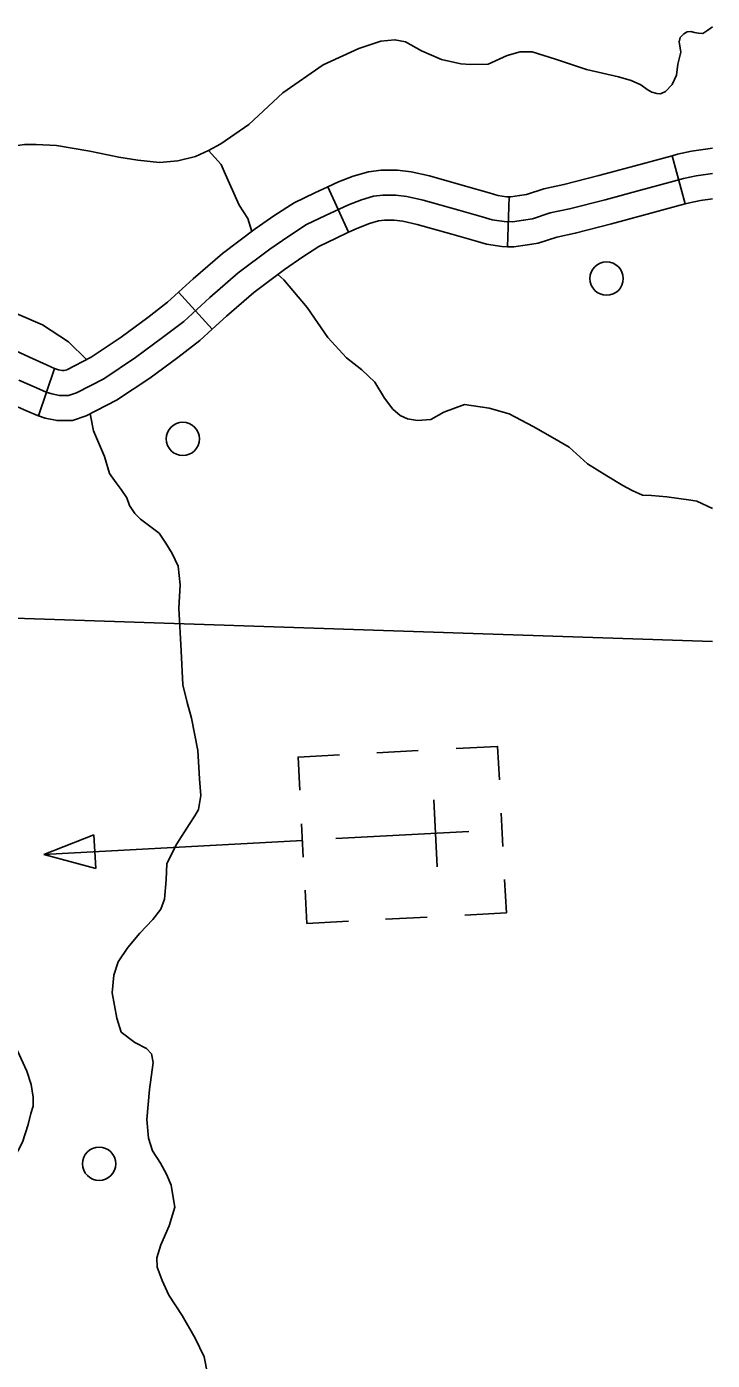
# Model space of a CAD drawing. Extents: x 653372 to 905732, y 627442 to 787275.
# Drawn here: x 726614 to 728673, y 759842 to 763844 of the extents above; entities that cross this region are included whole.
import ezdxf

# ---------------------------------------------------------------- set-up
doc = ezdxf.new("R2010")
doc.units = 0
for name, color, linetype in [('32', 7, 'Continuous'), ('35', 7, 'Continuous'), ('5', 7, 'Continuous'), ('56', 7, 'Continuous'), ('57', 7, 'Continuous')]:
    doc.layers.add(name, color=color, linetype=linetype)

msp = doc.modelspace()

# ---------------------------------------------------------------- linework, layer by layer
at = {"layer": '32'}
for p, q in [((728552.4, 763457), (728591.5, 763312.2)), ((727518.9, 763363.7), (727581, 763227.1)), ((728062.4, 763333.7), (728057.9, 763183.8)), ((727070.5, 763047.4), (727171.7, 762936.7)), ((726697.7, 762818.6), (726650.3, 762676.2))]:
    msp.add_line(p, q, dxfattribs=at)
for points in [[(728552.4, 763457), (728526.2, 763450), (728437.6, 763426.1), (728331.7, 763397.5), (728227, 763370.2), (728167.2, 763357.9), (728114.7, 763341), (728094, 763337.5), (728067.9, 763333.5), (728062.4, 763333.7)], [(728672.8, 763479.5), (728610.7, 763470.3), (728568.7, 763461.4), (728552.4, 763457)], [(728062.4, 763333.7), (728054.6, 763333.9), (728029, 763338), (728003.1, 763346), (727931.8, 763365.7), (727823.2, 763396.7), (727768.8, 763408.3), (727727.5, 763413.7), (727678.6, 763413.7), (727640.3, 763408.8), (727594.8, 763396), (727550.8, 763378.2), (727518.9, 763363.7)], [(728672.8, 763403.7), (728624, 763396.4), (728586.2, 763388.5), (728545.8, 763377.6), (728457.1, 763353.7), (728351, 763325), (728244.1, 763297.2), (728186.3, 763285.3), (728132.5, 763267.9), (728105.9, 763263.4), (728072.5, 763258.4), (728047.6, 763259.1), (728012, 763264.7), (727982, 763274), (727911.5, 763293.5)], [(727911.5, 763293.5), (727805.1, 763323.9), (727756.1, 763334.3), (727722.6, 763338.7), (727683.4, 763338.7), (727655.3, 763335.1), (727619.1, 763325), (727580.5, 763309.3), (727511.2, 763277.7), (727454.3, 763250.3), (727401.7, 763216), (727344.5, 763176.2), (727249.3, 763105.1), (727164.1, 763031.4), (727085.7, 762959.7), (727022.6, 762911.2), (726940.8, 762851.2), (726845.9, 762787.9), (726763.9, 762745.5), (726739.5, 762737.3), (726713.2, 762737), (726689.8, 762742.2), (726673.1, 762747.7), (726643.8, 762760.4), (726591.3, 762783.8)], [(727518.9, 763363.7), (727479.3, 763345.7), (727417.4, 763315.8), (727359.8, 763278.2), (727300.6, 763237.1), (727202.2, 763163.5), (727114.3, 763087.4), (727070.5, 763047.4)], [(728591.5, 763312.2), (728565.3, 763305.1), (728476.7, 763281.3), (728370.2, 763252.5), (728261.1, 763224.1), (728205.5, 763212.6), (728150.4, 763194.9), (728117.8, 763189.4), (728077, 763183.2), (728057.9, 763183.8)], [(728672.8, 763327.9), (728637.3, 763322.6), (728603.8, 763315.5), (728591.5, 763312.2)], [(728057.9, 763183.8), (728040.6, 763184.3), (727995.1, 763191.5), (727961, 763202), (727891.2, 763221.3), (727787, 763251), (727743.4, 763260.3), (727717.7, 763263.7), (727688.2, 763263.7), (727670.3, 763261.4), (727643.4, 763253.9), (727610.2, 763240.4), (727581, 763227.1)], [(727581, 763227.1), (727543, 763209.8), (727491.2, 763184.8), (727443.6, 763153.8), (727388.3, 763115.4), (727296.3, 763046.6), (727214, 762975.3), (727171.7, 762936.7)], [(726699.9, 762817.8), (726674, 762829), (726622.5, 762852), (726569.1, 762877.1), (726512.9, 762902.5), (726467.6, 762925), (726407.9, 762955.8), (726345.5, 762996.1), (726321.6, 763015.9), (726305.8, 763041.9)], [(727070.5, 763047.4), (727037.5, 763017.2), (726977.6, 762971.1), (726897.8, 762912.6), (726807.7, 762852.6), (726734.6, 762814.7), (726726.8, 762812.1), (726720.9, 762812.1), (726709.8, 762814.5), (726697.7, 762818.6)], [(727171.7, 762936.7), (727134, 762902.2), (727067.7, 762851.2), (726983.8, 762789.7), (726884, 762723.1), (726793.2, 762676.2), (726752.2, 762662.5), (726705.4, 762661.9), (726669.8, 762669.8), (726650.3, 762676.2)], [(726650.3, 762676.3), (726646.4, 762677.6), (726613.7, 762691.7), (726560.1, 762715.6), (726506.3, 762740.9), (726448.6, 762767), (726399.9, 762791.1), (726332.7, 762825.8), (726309.7, 762840.6)], [(726487.7, 760947.4), (726488.7, 760946), (726520.1, 760897.6), (726548.1, 760848.8), (726586.5, 760771.3), (726615.1, 760710.2), (726628, 760669.4), (726634.3, 760631.9), (726633.5, 760605.2), (726627.3, 760583.1), (726618.9, 760550.1), (726602.1, 760496.5), (726550.1, 760396.7), (726545.6, 760388.4)]]:
    msp.add_lwpolyline(points, dxfattribs=at)
at = {"layer": '35'}
for points in [[(727197.2, 763492.3), (727280.8, 763550.5), (727383.7, 763645.9), (727504.4, 763730.2), (727611.9, 763778.5), (727677.1, 763800.4), (727719.7, 763805.2), (727752, 763798.6), (727799.6, 763771.4), (727859.5, 763745.3), (727918.2, 763732.9), (727946.9, 763730.6), (728000, 763732), (728056.9, 763757.6), (728096.1, 763768.8), (728131.5, 763769), (728202, 763747.1), (728295, 763715.6), (728390.6, 763693.7), (728428.9, 763682.7), (728458.3, 763669.2), (728477.4, 763655.5), (728491.5, 763647.5), (728505.8, 763643.3), (728517.1, 763642.2), (728532.5, 763649.3), (728552.1, 763670.7), (728565, 763698.3), (728569, 763731.6), (728578.5, 763767.7), (728573.3, 763798.9), (728576, 763811.7), (728586.9, 763822.8), (728597, 763828.5), (728608.4, 763829.7), (728618.9, 763827.1), (728631, 763825.2), (728643.8, 763824.1), (728659.3, 763834.2), (728672.8, 763844.2)], [(727197.2, 763492.3), (727160.2, 763472.7), (727120.9, 763454.9), (727068.6, 763441.8), (727012.8, 763436.5), (726947.6, 763444.1), (726890.8, 763452.7), (726803.6, 763470.7), (726703.9, 763487.6), (726642.8, 763490.8), (726608, 763490.5), (726496.2, 763474.3), (726391.3, 763459.4), (726333.6, 763438.8), (726276, 763421.1), (726222.6, 763403.2), (726153.8, 763383), (726124.4, 763368.5), (726089.6, 763330.1), (726084.2, 763306.3)], [(727290.8, 763229.7), (727277.9, 763268.8), (727252.5, 763308.2), (727206.9, 763409.2), (727198.7, 763430.4), (727160.2, 763472.7)], [(726124.4, 763368.5), (726209, 763312.8), (726268, 763253.3), (726312.2, 763176.5), (726356.9, 763114.9), (726393.5, 763078.6), (726434.2, 763056), (726523.3, 763008.1), (726662.3, 762949.8), (726739.9, 762898.5), (726795, 762844.1)], [(727368, 763100.2), (727386.5, 763085), (727456.9, 763001.1), (727518.1, 762911.5), (727574.3, 762850.3), (727620.8, 762814.7), (727659.8, 762777.9), (727688.1, 762729.4), (727713.9, 762695.9), (727735.6, 762677.4), (727757.6, 762667.8), (727787.2, 762662.5), (727827.4, 762665.8), (727866.7, 762686.9), (727928.4, 762710.3), (728002.4, 762699.2), (728062.9, 762682.5), (728134.6, 762644.6), (728193.1, 762611.6), (728242.7, 762581.9), (728297.8, 762532.6), (728356.2, 762496.7), (728404.3, 762467), (728432.2, 762452.7), (728463, 762438.4), (728489.7, 762437.6), (728535.7, 762433.3), (728608.2, 762423.7), (728626, 762420.2), (728672.8, 762398)], [(726805.4, 762682.5), (726815.4, 762631), (726847.5, 762554.1), (726863.4, 762503.8), (726882.7, 762475.5), (726898, 762454.9), (726914.9, 762430.5), (726923, 762407.7), (726938.6, 762383.3), (726955.7, 762366.5), (727011.7, 762324), (727032.2, 762294.5), (727051.4, 762263.7), (727069.1, 762225.5), (727074.9, 762168.8), (727071.6, 762099.7), (727077.8, 761971.3), (727083.5, 761869.4), (727095.7, 761816.2), (727109.4, 761769.3), (727127.8, 761671.6), (727132.8, 761587.2), (727137.6, 761536.8), (727130.1, 761495.5), (727119.4, 761475.7), (727102.3, 761449.9), (727065.4, 761391.9), (727034.7, 761332.5), (727033.2, 761283.5), (727027.7, 761225.9), (727016.8, 761196), (726993.3, 761165.3), (726954.3, 761123.7), (726917.8, 761080.9), (726888.9, 761037.7), (726876.4, 760997.9), (726871, 760944.7), (726885.1, 760868.9), (726897.7, 760827), (726939.4, 760795.6), (726974.1, 760778.2), (726988.7, 760761.4), (726994.2, 760736.1), (726983, 760654.8), (726975.2, 760564.5), (726979.8, 760509.1), (726992.5, 760471), (727016.5, 760433.8), (727034.4, 760400.6), (727048.5, 760367.5), (727050.6, 760354.9), (727059, 760301.4), (727042.3, 760245.4), (727016.7, 760188.3), (727005.5, 760149.7), (727005.9, 760122), (727021, 760081.4), (727041.1, 760038), (727080.7, 759976.5), (727120.1, 759908.7), (727147.3, 759852.6), (727157.1, 759802)]]:
    msp.add_lwpolyline(points, dxfattribs=at)
at = {"layer": '5'}
msp.add_lwpolyline([(726427.2, 762073.9), (728672.8, 761999.1)], dxfattribs=at)
at = {"layer": '56'}
for centre in [(728355.4, 763088.1), (727083.2, 762607.1), (726831.9, 760432)]:
    msp.add_circle(centre, 50, dxfattribs=at)
at = {"layer": '57'}
for p, q in [((727790, 761671.6), (727665.2, 761665)), ((727836.3, 761523.9), (727847, 761323.3)), ((727439.6, 761452.2), (727444.9, 761352.3)), ((728044, 761384.2), (728038.7, 761484)), ((726666.2, 761360.2), (726816.2, 761419.4)), ((726816.2, 761419.4), (726821.7, 761317.6)), ((727941.5, 761429.3), (727542.1, 761408.1)), ((727741.8, 761418.7), (727741.8, 761418.7)), ((727741.8, 761418.7), (727741.8, 761418.7)), ((726821.7, 761317.6), (726666.2, 761360.2)), ((727755.1, 761169.1), (727691.8, 761165.7)), ((727755.1, 761169.1), (727816.6, 761172.3))]:
    msp.add_line(p, q, dxfattribs=at)
for points in [[(727434.3, 761552.6), (727428.9, 761652.4), (727553.8, 761659.1)], [(728033.4, 761584.4), (728028.1, 761684.3), (727903.3, 761677.7)], [(727442.2, 761402.3), (726666.2, 761360.2)], [(727580.3, 761159.8), (727455.5, 761153.2), (727450.2, 761253)], [(728049.3, 761284.9), (728054.6, 761185), (727929.8, 761178.4)]]:
    msp.add_lwpolyline(points, dxfattribs=at)

doc.saveas('drawing.dxf')
